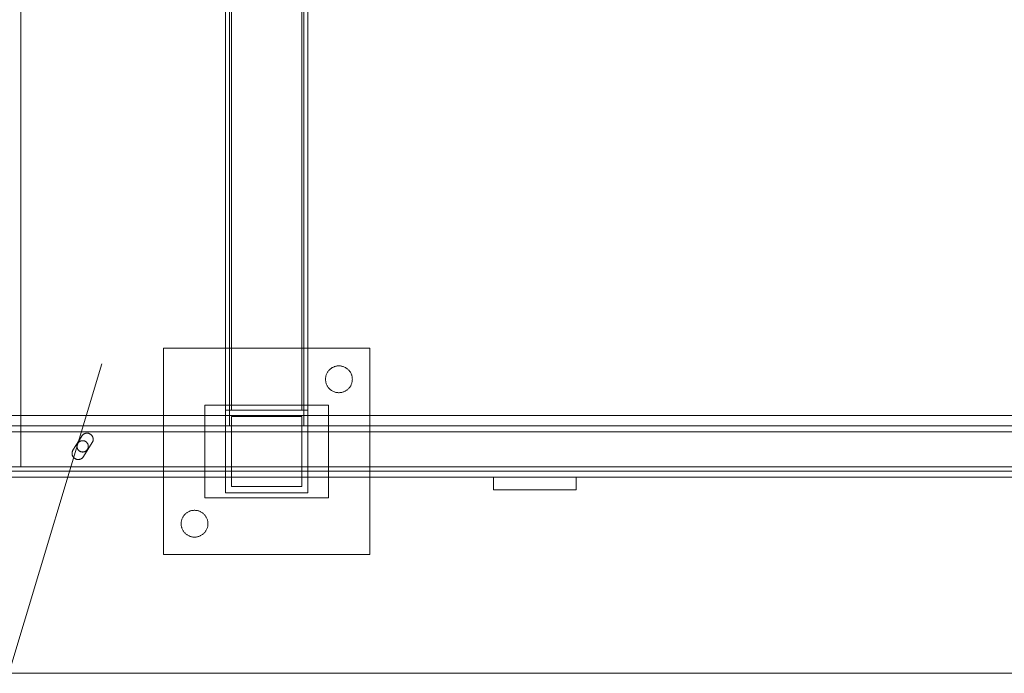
# Model space of a CAD drawing. Header units: millimetres. Extents: x -2233 to 61924, y -68080 to 6847.
# Tile 638 of 656: x 26100 to 26578, y -18305 to -17988. Entities that reach past the tile are written whole.
import ezdxf

# ---------------------------------------------------------------- set-up
doc = ezdxf.new("R2010")
doc.units = ezdxf.units.MM
doc.layers.add('COTAS_P', color=1, linetype='Continuous', lineweight=0)
doc.layers.add('superior_C05', color=7, linetype='Continuous', lineweight=0)
doc.dimstyles.new('R19_100', dxfattribs={"dimtxt": 250, "dimasz": 150, "dimexe": 150, "dimexo": 80, "dimgap": 100, "dimtad": 1, "dimtih": 1, "dimtoh": 1, "dimdsep": 46, "dimcen": 0.09, "dimadec": 0, "dimazin": 0, "dimtfac": 1, "dimtdec": 4, "dimtofl": 0, "dimtmove": 0, "dimatfit": 3, "dimfxl": 1, "dimtolj": 1, "dimtzin": 0, "dimarcsym": 0})

# ---------------------------------------------------------------- blocks, each defined once
blk = doc.blocks.new('DIM_R28_47')
at = {"layer": 'COTAS_P'}
for p, q in [((26095.07, -17655), (26050.07, -17805)), ((26795.07, -17655), (26095.07, -17655)), ((26095.07, -18305), (26095.07, -17655)), ((26095.07, -17655), (26140.07, -17805)), ((26095.07, -18305), (26050.07, -18155)), ((26095.07, -18305), (26140.07, -18155)), ((26795.07, -18305), (26095.07, -18305))]:
    blk.add_line(p, q, dxfattribs=at)
blk.add_text('650 P', height=250, rotation=90, dxfattribs=at).set_placement((25995.07, -17980))

msp = doc.modelspace()

# ---------------------------------------------------------------- linework, layer by layer
at = {"layer": 'superior_C05'}
for p, q in [((26100.817, -18205), (26100.817, -17755)), ((26200.067, -18185), (26200.067, -17775)), ((26202.067, -18185), (26202.067, -17775)), ((26238.067, -18185), (26238.067, -17775)), ((26240.067, -18185), (26240.067, -17775)), ((26200.067, -18177.5), (26200.067, -17782.5)), ((26203.067, -18177.5), (26203.067, -17782.5)), ((26237.067, -18177.5), (26237.067, -17782.5)), ((26240.067, -18177.5), (26240.067, -17782.5)), ((26170.067, -18247.5), (26170.067, -18147.5)), ((26170.067, -18147.5), (26270.067, -18147.5)), ((26270.067, -18247.5), (26270.067, -18147.5)), ((26253.621, -18156.163), (26253.307, -18156.243)), ((26253.939, -18156.099), (26253.621, -18156.163)), ((26254.259, -18156.05), (26253.939, -18156.099)), ((26254.582, -18156.018), (26254.259, -18156.05)), ((26254.905, -18156.002), (26254.582, -18156.018)), ((26255.23, -18156.002), (26254.905, -18156.002)), ((26255.553, -18156.018), (26255.23, -18156.002)), ((26255.876, -18156.05), (26255.553, -18156.018)), ((26256.196, -18156.099), (26255.876, -18156.05)), ((26256.514, -18156.163), (26256.196, -18156.099)), ((26256.828, -18156.243), (26256.514, -18156.163)), ((26248.768, -18160.896), (26248.696, -18161.212)), ((26248.856, -18160.584), (26248.768, -18160.896)), ((26248.959, -18160.277), (26248.856, -18160.584)), ((26249.078, -18159.975), (26248.959, -18160.277)), ((26249.211, -18159.68), (26249.078, -18159.975)), ((26249.359, -18159.391), (26249.211, -18159.68)), ((26249.521, -18159.111), (26249.359, -18159.391)), ((26249.697, -18158.838), (26249.521, -18159.111)), ((26249.886, -18158.575), (26249.697, -18158.838)), ((26250.088, -18158.322), (26249.886, -18158.575)), ((26250.303, -18158.079), (26250.088, -18158.322)), ((26250.529, -18157.847), (26250.303, -18158.079)), ((26250.767, -18157.626), (26250.529, -18157.847)), ((26251.015, -18157.418), (26250.767, -18157.626)), ((26251.273, -18157.222), (26251.015, -18157.418)), ((26251.541, -18157.04), (26251.273, -18157.222)), ((26251.817, -18156.871), (26251.541, -18157.04)), ((26252.102, -18156.716), (26251.817, -18156.871)), ((26252.394, -18156.575), (26252.102, -18156.716)), ((26252.693, -18156.449), (26252.394, -18156.575)), ((26252.997, -18156.338), (26252.693, -18156.449)), ((26253.307, -18156.243), (26252.997, -18156.338)), ((26257.138, -18156.338), (26256.828, -18156.243)), ((26257.442, -18156.449), (26257.138, -18156.338)), ((26257.741, -18156.575), (26257.442, -18156.449)), ((26258.033, -18156.716), (26257.741, -18156.575)), ((26258.317, -18156.871), (26258.033, -18156.716)), ((26258.594, -18157.04), (26258.317, -18156.871)), ((26258.862, -18157.222), (26258.594, -18157.04)), ((26259.12, -18157.418), (26258.862, -18157.222)), ((26259.368, -18157.626), (26259.12, -18157.418)), ((26259.606, -18157.847), (26259.368, -18157.626)), ((26259.832, -18158.079), (26259.606, -18157.847)), ((26260.047, -18158.322), (26259.832, -18158.079)), ((26260.249, -18158.575), (26260.047, -18158.322)), ((26260.438, -18158.838), (26260.249, -18158.575)), ((26260.614, -18159.111), (26260.438, -18158.838)), ((26260.776, -18159.391), (26260.614, -18159.111)), ((26260.924, -18159.68), (26260.776, -18159.391)), ((26261.057, -18159.975), (26260.924, -18159.68)), ((26261.175, -18160.277), (26261.057, -18159.975)), ((26261.279, -18160.584), (26261.175, -18160.277)), ((26261.366, -18160.896), (26261.279, -18160.584)), ((26261.439, -18161.212), (26261.366, -18160.896)), ((26248.576, -18162.176), (26248.567, -18162.5)), ((26248.567, -18162.5), (26248.576, -18162.824)), ((26248.6, -18161.853), (26248.576, -18162.176)), ((26248.576, -18162.824), (26248.6, -18163.147)), ((26248.64, -18161.531), (26248.6, -18161.853)), ((26248.6, -18163.147), (26248.64, -18163.469)), ((26248.696, -18161.212), (26248.64, -18161.531)), ((26248.64, -18163.469), (26248.696, -18163.788)), ((26248.696, -18163.788), (26248.768, -18164.104)), ((26248.768, -18164.104), (26248.856, -18164.416)), ((26248.856, -18164.416), (26248.959, -18164.723)), ((26248.959, -18164.723), (26249.078, -18165.025)), ((26249.078, -18165.025), (26249.211, -18165.32)), ((26249.211, -18165.32), (26249.359, -18165.609)), ((26249.359, -18165.609), (26249.521, -18165.889)), ((26260.614, -18165.889), (26260.776, -18165.609)), ((26260.776, -18165.609), (26260.924, -18165.32)), ((26260.924, -18165.32), (26261.057, -18165.025)), ((26261.057, -18165.025), (26261.175, -18164.723)), ((26261.175, -18164.723), (26261.279, -18164.416)), ((26261.279, -18164.416), (26261.366, -18164.104)), ((26261.366, -18164.104), (26261.439, -18163.788)), ((26261.495, -18161.531), (26261.439, -18161.212)), ((26261.439, -18163.788), (26261.495, -18163.469)), ((26261.535, -18161.853), (26261.495, -18161.531)), ((26261.495, -18163.469), (26261.535, -18163.147)), ((26261.559, -18162.176), (26261.535, -18161.853)), ((26261.535, -18163.147), (26261.559, -18162.824)), ((26261.567, -18162.5), (26261.559, -18162.176)), ((26261.567, -18162.5), (26261.559, -18162.824)), ((26249.521, -18165.889), (26249.697, -18166.162)), ((26249.697, -18166.162), (26249.886, -18166.425)), ((26249.886, -18166.425), (26250.088, -18166.678)), ((26250.088, -18166.678), (26250.303, -18166.921)), ((26250.303, -18166.921), (26250.529, -18167.153)), ((26250.529, -18167.153), (26250.767, -18167.374)), ((26250.767, -18167.374), (26251.015, -18167.582)), ((26251.015, -18167.582), (26251.273, -18167.778)), ((26251.273, -18167.778), (26251.541, -18167.96)), ((26251.541, -18167.96), (26251.817, -18168.129)), ((26251.817, -18168.129), (26252.102, -18168.284)), ((26252.102, -18168.284), (26252.394, -18168.425)), ((26252.394, -18168.425), (26252.693, -18168.551)), ((26252.693, -18168.551), (26252.997, -18168.662)), ((26252.997, -18168.662), (26253.307, -18168.757)), ((26253.307, -18168.757), (26253.621, -18168.837)), ((26253.621, -18168.837), (26253.939, -18168.901)), ((26253.939, -18168.901), (26254.259, -18168.95)), ((26254.259, -18168.95), (26254.582, -18168.982)), ((26254.582, -18168.982), (26254.905, -18168.998)), ((26254.905, -18168.998), (26255.23, -18168.998)), ((26255.23, -18168.998), (26255.553, -18168.982)), ((26255.553, -18168.982), (26255.876, -18168.95)), ((26255.876, -18168.95), (26256.196, -18168.901)), ((26256.196, -18168.901), (26256.514, -18168.837)), ((26256.514, -18168.837), (26256.828, -18168.757)), ((26256.828, -18168.757), (26257.138, -18168.662)), ((26257.138, -18168.662), (26257.442, -18168.551)), ((26257.442, -18168.551), (26257.741, -18168.425)), ((26257.741, -18168.425), (26258.033, -18168.284)), ((26258.033, -18168.284), (26258.317, -18168.129)), ((26258.317, -18168.129), (26258.594, -18167.96)), ((26258.594, -18167.96), (26258.862, -18167.778)), ((26258.862, -18167.778), (26259.12, -18167.582)), ((26259.12, -18167.582), (26259.368, -18167.374)), ((26259.368, -18167.374), (26259.606, -18167.153)), ((26259.606, -18167.153), (26259.832, -18166.921)), ((26259.832, -18166.921), (26260.047, -18166.678)), ((26260.047, -18166.678), (26260.249, -18166.425)), ((26260.249, -18166.425), (26260.438, -18166.162)), ((26260.438, -18166.162), (26260.614, -18165.889)), ((26190.067, -18220), (26190.067, -18175)), ((26190.067, -18175), (26250.067, -18175)), ((26250.067, -18220), (26250.067, -18175)), ((24250.067, -18180), (26750.067, -18180)), ((26200.067, -18217.5), (26200.067, -18177.5)), ((26200.067, -18177.5), (26240.067, -18177.5)), ((26203.067, -18177.5), (26237.067, -18177.5)), ((26240.067, -18217.5), (26240.067, -18177.5)), ((26330.123, -18180), (26330.074, -18180)), ((26330.223, -18180), (26330.123, -18180)), ((26330.371, -18180), (26330.223, -18180)), ((26330.569, -18180), (26330.371, -18180)), ((26330.815, -18180), (26330.569, -18180)), ((26331.109, -18180), (26330.815, -18180)), ((26331.45, -18180), (26331.109, -18180)), ((26331.837, -18180), (26331.45, -18180)), ((26332.27, -18180), (26331.837, -18180)), ((26332.747, -18180), (26332.27, -18180)), ((26333.267, -18180), (26332.747, -18180)), ((26333.829, -18180), (26333.267, -18180)), ((26334.431, -18180), (26333.829, -18180)), ((26335.072, -18180), (26334.431, -18180)), ((26335.75, -18180), (26335.072, -18180)), ((26336.464, -18180), (26335.75, -18180)), ((26337.212, -18180), (26336.464, -18180)), ((26337.991, -18180), (26337.212, -18180)), ((26338.801, -18180), (26337.991, -18180)), ((26339.639, -18180), (26338.801, -18180)), ((26340.502, -18180), (26339.639, -18180)), ((26341.39, -18180), (26340.502, -18180)), ((26342.299, -18180), (26341.39, -18180)), ((26343.227, -18180), (26342.299, -18180)), ((26344.172, -18180), (26343.227, -18180)), ((26345.132, -18180), (26344.172, -18180)), ((26346.105, -18180), (26345.132, -18180)), ((26347.087, -18180), (26346.105, -18180)), ((26348.076, -18180), (26347.087, -18180)), ((26349.071, -18180), (26348.076, -18180)), ((26350.067, -18180), (26349.071, -18180)), ((26350.067, -18180), (26351.064, -18180)), ((26351.064, -18180), (26352.059, -18180)), ((26352.059, -18180), (26353.048, -18180)), ((26353.048, -18180), (26354.03, -18180)), ((26354.03, -18180), (26355.003, -18180)), ((26355.003, -18180), (26355.963, -18180)), ((26355.963, -18180), (26356.908, -18180)), ((26356.908, -18180), (26357.836, -18180)), ((26357.836, -18180), (26358.745, -18180)), ((26358.745, -18180), (26359.633, -18180)), ((26359.633, -18180), (26360.496, -18180)), ((26360.496, -18180), (26361.334, -18180)), ((26361.334, -18180), (26362.144, -18180)), ((26362.144, -18180), (26362.923, -18180)), ((26362.923, -18180), (26363.671, -18180)), ((26363.671, -18180), (26364.385, -18180)), ((26364.385, -18180), (26365.063, -18180)), ((26365.063, -18180), (26365.704, -18180)), ((26365.704, -18180), (26366.306, -18180)), ((26366.306, -18180), (26366.868, -18180)), ((26366.868, -18180), (26367.388, -18180)), ((26367.388, -18180), (26367.865, -18180)), ((26367.865, -18180), (26368.298, -18180)), ((26368.298, -18180), (26368.685, -18180)), ((26368.685, -18180), (26369.026, -18180)), ((26369.026, -18180), (26369.32, -18180)), ((26369.32, -18180), (26369.566, -18180)), ((26369.566, -18180), (26369.764, -18180)), ((26369.764, -18180), (26369.912, -18180)), ((26369.912, -18180), (26370.012, -18180)), ((26370.012, -18180), (26370.061, -18180)), ((26203.067, -18214.5), (26203.067, -18180.5)), ((26203.067, -18180.5), (26237.067, -18180.5)), ((26237.067, -18214.5), (26237.067, -18180.5)), ((24310.067, -18185), (26690.067, -18185)), ((24310.067, -18188), (26690.067, -18188)), ((26130.765, -18189.547), (26130.665, -18189.658)), ((26130.87, -18189.442), (26130.765, -18189.547)), ((26130.98, -18189.342), (26130.87, -18189.442)), ((26131.095, -18189.247), (26130.98, -18189.342)), ((26131.215, -18189.158), (26131.095, -18189.247)), ((26131.339, -18189.076), (26131.215, -18189.158)), ((26131.467, -18188.999), (26131.339, -18189.076)), ((26131.598, -18188.929), (26131.467, -18188.999)), ((26131.733, -18188.866), (26131.598, -18188.929)), ((26131.871, -18188.809), (26131.733, -18188.866)), ((26132.011, -18188.759), (26131.871, -18188.809)), ((26132.154, -18188.717), (26132.011, -18188.759)), ((26132.298, -18188.681), (26132.154, -18188.717)), ((26132.444, -18188.653), (26132.298, -18188.681)), ((26132.592, -18188.632), (26132.444, -18188.653)), ((26132.74, -18188.618), (26132.592, -18188.632)), ((26132.889, -18188.612), (26132.74, -18188.618)), ((26133.038, -18188.613), (26132.889, -18188.612)), ((26133.187, -18188.621), (26133.038, -18188.613)), ((26133.335, -18188.637), (26133.187, -18188.621)), ((26133.482, -18188.66), (26133.335, -18188.637)), ((26133.628, -18188.69), (26133.482, -18188.66)), ((26133.772, -18188.728), (26133.628, -18188.69)), ((26133.914, -18188.773), (26133.772, -18188.728)), ((26134.053, -18188.824), (26133.914, -18188.773)), ((26134.19, -18188.883), (26134.053, -18188.824)), ((26134.324, -18188.948), (26134.19, -18188.883)), ((26134.455, -18189.02), (26134.324, -18188.948)), ((26134.581, -18189.098), (26134.455, -18189.02)), ((26134.704, -18189.183), (26134.581, -18189.098)), ((26134.822, -18189.273), (26134.704, -18189.183)), ((26134.936, -18189.369), (26134.822, -18189.273)), ((26135.045, -18189.471), (26134.936, -18189.369)), ((26135.148, -18189.578), (26135.045, -18189.471)), ((26200.067, -18185), (26240.067, -18185)), ((26202.067, -18185), (26238.067, -18185)), ((26126.151, -18196.795), (26130.401, -18190.017)), ((26128.153, -18194.321), (26128.122, -18194.455)), ((26128.19, -18194.189), (26128.153, -18194.321)), ((26128.233, -18194.059), (26128.19, -18194.189)), ((26128.283, -18193.932), (26128.233, -18194.059)), ((26128.34, -18193.807), (26128.283, -18193.932)), ((26128.402, -18193.685), (26128.34, -18193.807)), ((26128.471, -18193.566), (26128.402, -18193.685)), ((26128.545, -18193.451), (26128.471, -18193.566)), ((26128.625, -18193.34), (26128.545, -18193.451)), ((26128.711, -18193.232), (26128.625, -18193.34)), ((26128.802, -18193.13), (26128.711, -18193.232)), ((26128.897, -18193.031), (26128.802, -18193.13)), ((26128.998, -18192.938), (26128.897, -18193.031)), ((26129.103, -18192.85), (26128.998, -18192.938)), ((26129.212, -18192.767), (26129.103, -18192.85)), ((26129.325, -18192.69), (26129.212, -18192.767)), ((26129.442, -18192.618), (26129.325, -18192.69)), ((26129.563, -18192.553), (26129.442, -18192.618)), ((26129.686, -18192.493), (26129.563, -18192.553)), ((26129.813, -18192.44), (26129.686, -18192.493)), ((26129.942, -18192.393), (26129.813, -18192.44)), ((26130.073, -18192.353), (26129.942, -18192.393)), ((26130.206, -18192.319), (26130.073, -18192.353)), ((26130.34, -18192.292), (26130.206, -18192.319)), ((26130.476, -18192.271), (26130.34, -18192.292)), ((26130.401, -18190.017), (26130.483, -18189.893)), ((26130.612, -18192.258), (26130.476, -18192.271)), ((26130.571, -18189.773), (26130.483, -18189.893)), ((26130.665, -18189.658), (26130.571, -18189.773)), ((26130.749, -18192.251), (26130.612, -18192.258)), ((26130.886, -18192.251), (26130.749, -18192.251)), ((26131.023, -18192.258), (26130.886, -18192.251)), ((26131.159, -18192.271), (26131.023, -18192.258)), ((26131.295, -18192.292), (26131.159, -18192.271)), ((26131.234, -18199.983), (26135.484, -18193.205)), ((26131.429, -18192.319), (26131.295, -18192.292)), ((26131.562, -18192.353), (26131.429, -18192.319)), ((26131.693, -18192.393), (26131.562, -18192.353)), ((26131.822, -18192.44), (26131.693, -18192.393)), ((26131.949, -18192.493), (26131.822, -18192.44)), ((26132.072, -18192.553), (26131.949, -18192.493)), ((26132.192, -18192.618), (26132.072, -18192.553)), ((26132.309, -18192.69), (26132.192, -18192.618)), ((26132.423, -18192.767), (26132.309, -18192.69)), ((26132.532, -18192.85), (26132.423, -18192.767)), ((26132.637, -18192.938), (26132.532, -18192.85)), ((26132.738, -18193.031), (26132.637, -18192.938)), ((26132.833, -18193.13), (26132.738, -18193.031)), ((26132.924, -18193.232), (26132.833, -18193.13)), ((26133.01, -18193.34), (26132.924, -18193.232)), ((26133.09, -18193.451), (26133.01, -18193.34)), ((26133.164, -18193.566), (26133.09, -18193.451)), ((26133.233, -18193.685), (26133.164, -18193.566)), ((26133.295, -18193.807), (26133.233, -18193.685)), ((26133.352, -18193.932), (26133.295, -18193.807)), ((26133.402, -18194.059), (26133.352, -18193.932)), ((26133.445, -18194.189), (26133.402, -18194.059)), ((26133.482, -18194.321), (26133.445, -18194.189)), ((26133.513, -18194.455), (26133.482, -18194.321)), ((26135.247, -18189.69), (26135.148, -18189.578)), ((26135.339, -18189.807), (26135.247, -18189.69)), ((26135.426, -18189.928), (26135.339, -18189.807)), ((26135.506, -18190.053), (26135.426, -18189.928)), ((26135.484, -18193.205), (26135.556, -18193.085)), ((26135.58, -18190.182), (26135.506, -18190.053)), ((26135.556, -18193.085), (26135.622, -18192.961)), ((26135.648, -18190.315), (26135.58, -18190.182)), ((26135.622, -18192.961), (26135.682, -18192.835)), ((26135.709, -18190.451), (26135.648, -18190.315)), ((26135.682, -18192.835), (26135.736, -18192.705)), ((26135.763, -18190.589), (26135.709, -18190.451)), ((26135.736, -18192.705), (26135.784, -18192.574)), ((26135.81, -18190.731), (26135.763, -18190.589)), ((26135.784, -18192.574), (26135.826, -18192.44)), ((26135.85, -18190.874), (26135.81, -18190.731)), ((26135.826, -18192.44), (26135.861, -18192.305)), ((26135.883, -18191.019), (26135.85, -18190.874)), ((26135.861, -18192.305), (26135.89, -18192.168)), ((26135.909, -18191.166), (26135.883, -18191.019)), ((26135.89, -18192.168), (26135.913, -18192.03)), ((26135.928, -18191.314), (26135.909, -18191.166)), ((26135.913, -18192.03), (26135.929, -18191.891)), ((26135.939, -18191.462), (26135.928, -18191.314)), ((26135.929, -18191.891), (26135.939, -18191.751)), ((26135.942, -18191.611), (26135.939, -18191.462)), ((26135.942, -18191.611), (26135.939, -18191.751)), ((26125.698, -18198.205), (26125.693, -18198.354)), ((26125.693, -18198.354), (26125.695, -18198.504)), ((26125.695, -18198.504), (26125.704, -18198.653)), ((26125.711, -18198.056), (26125.698, -18198.205)), ((26125.704, -18198.653), (26125.721, -18198.802)), ((26125.731, -18197.908), (26125.711, -18198.056)), ((26125.721, -18198.802), (26125.745, -18198.949)), ((26125.759, -18197.761), (26125.731, -18197.908)), ((26125.745, -18198.949), (26125.777, -18199.096)), ((26125.794, -18197.615), (26125.759, -18197.761)), ((26125.777, -18199.096), (26125.816, -18199.24)), ((26125.836, -18197.472), (26125.794, -18197.615)), ((26125.885, -18197.33), (26125.836, -18197.472)), ((26125.942, -18197.192), (26125.885, -18197.33)), ((26126.005, -18197.056), (26125.942, -18197.192)), ((26126.075, -18196.924), (26126.005, -18197.056)), ((26126.151, -18196.795), (26126.075, -18196.924)), ((26128.071, -18194.863), (26128.067, -18195)), ((26128.067, -18195), (26128.071, -18195.137)), ((26128.081, -18194.726), (26128.071, -18194.863)), ((26128.071, -18195.137), (26128.081, -18195.274)), ((26128.098, -18194.59), (26128.081, -18194.726)), ((26128.081, -18195.274), (26128.098, -18195.41)), ((26128.122, -18194.455), (26128.098, -18194.59)), ((26128.098, -18195.41), (26128.122, -18195.545)), ((26128.122, -18195.545), (26128.153, -18195.679)), ((26128.153, -18195.679), (26128.19, -18195.811)), ((26128.19, -18195.811), (26128.233, -18195.941)), ((26128.233, -18195.941), (26128.283, -18196.068)), ((26128.283, -18196.068), (26128.34, -18196.193)), ((26128.34, -18196.193), (26128.402, -18196.315)), ((26128.402, -18196.315), (26128.471, -18196.434)), ((26128.471, -18196.434), (26128.545, -18196.549)), ((26128.545, -18196.549), (26128.625, -18196.66)), ((26128.625, -18196.66), (26128.711, -18196.768)), ((26128.711, -18196.768), (26128.802, -18196.87)), ((26128.802, -18196.87), (26128.897, -18196.969)), ((26128.897, -18196.969), (26128.998, -18197.062)), ((26128.998, -18197.062), (26129.103, -18197.15)), ((26129.103, -18197.15), (26129.212, -18197.233)), ((26129.212, -18197.233), (26129.325, -18197.31)), ((26129.325, -18197.31), (26129.442, -18197.382)), ((26129.442, -18197.382), (26129.563, -18197.447)), ((26129.563, -18197.447), (26129.686, -18197.507)), ((26129.686, -18197.507), (26129.813, -18197.56)), ((26129.813, -18197.56), (26129.942, -18197.607)), ((26129.942, -18197.607), (26130.073, -18197.647)), ((26130.073, -18197.647), (26130.206, -18197.681)), ((26130.206, -18197.681), (26130.34, -18197.708)), ((26130.34, -18197.708), (26130.476, -18197.729)), ((26130.476, -18197.729), (26130.612, -18197.742)), ((26130.612, -18197.742), (26130.749, -18197.749)), ((26130.749, -18197.749), (26130.886, -18197.749)), ((26130.886, -18197.749), (26131.023, -18197.742)), ((26131.023, -18197.742), (26131.159, -18197.729)), ((26131.159, -18197.729), (26131.295, -18197.708)), ((26131.295, -18197.708), (26131.429, -18197.681)), ((26131.429, -18197.681), (26131.562, -18197.647)), ((26131.562, -18197.647), (26131.693, -18197.607)), ((26131.693, -18197.607), (26131.822, -18197.56)), ((26131.822, -18197.56), (26131.949, -18197.507)), ((26131.949, -18197.507), (26132.072, -18197.447)), ((26132.072, -18197.447), (26132.192, -18197.382)), ((26132.192, -18197.382), (26132.309, -18197.31)), ((26132.309, -18197.31), (26132.423, -18197.233)), ((26132.423, -18197.233), (26132.532, -18197.15)), ((26132.532, -18197.15), (26132.637, -18197.062)), ((26132.637, -18197.062), (26132.738, -18196.969)), ((26132.738, -18196.969), (26132.833, -18196.87)), ((26132.833, -18196.87), (26132.924, -18196.768)), ((26132.924, -18196.768), (26133.01, -18196.66)), ((26133.01, -18196.66), (26133.09, -18196.549)), ((26133.09, -18196.549), (26133.164, -18196.434)), ((26133.164, -18196.434), (26133.233, -18196.315)), ((26133.233, -18196.315), (26133.295, -18196.193)), ((26133.295, -18196.193), (26133.352, -18196.068)), ((26133.352, -18196.068), (26133.402, -18195.941)), ((26133.402, -18195.941), (26133.445, -18195.811)), ((26133.445, -18195.811), (26133.482, -18195.679)), ((26133.482, -18195.679), (26133.513, -18195.545)), ((26133.537, -18194.59), (26133.513, -18194.455)), ((26133.513, -18195.545), (26133.537, -18195.41)), ((26133.554, -18194.726), (26133.537, -18194.59)), ((26133.537, -18195.41), (26133.554, -18195.274)), ((26133.564, -18194.863), (26133.554, -18194.726)), ((26133.554, -18195.274), (26133.564, -18195.137)), ((26133.567, -18195), (26133.564, -18194.863)), ((26133.567, -18195), (26133.564, -18195.137)), ((26125.816, -18199.24), (26125.862, -18199.382)), ((26125.862, -18199.382), (26125.915, -18199.522)), ((26125.915, -18199.522), (26125.975, -18199.659)), ((26125.975, -18199.659), (26126.042, -18199.793)), ((26126.042, -18199.793), (26126.115, -18199.924)), ((26126.115, -18199.924), (26126.195, -18200.05)), ((26126.195, -18200.05), (26126.28, -18200.173)), ((26126.28, -18200.173), (26126.372, -18200.291)), ((26126.372, -18200.291), (26126.47, -18200.404)), ((26126.47, -18200.404), (26126.573, -18200.512)), ((26126.573, -18200.512), (26126.682, -18200.615)), ((26126.682, -18200.615), (26126.795, -18200.713)), ((26126.795, -18200.713), (26126.913, -18200.804)), ((26126.913, -18200.804), (26127.036, -18200.89)), ((26127.036, -18200.89), (26127.163, -18200.969)), ((26127.163, -18200.969), (26127.293, -18201.043)), ((26127.293, -18201.043), (26127.427, -18201.109)), ((26127.427, -18201.109), (26127.564, -18201.169)), ((26127.564, -18201.169), (26127.704, -18201.221)), ((26127.704, -18201.221), (26127.847, -18201.267)), ((26127.847, -18201.267), (26127.991, -18201.306)), ((26127.991, -18201.306), (26128.138, -18201.337)), ((26128.138, -18201.337), (26128.285, -18201.361)), ((26128.285, -18201.361), (26128.434, -18201.378)), ((26128.434, -18201.378), (26128.583, -18201.387)), ((26128.583, -18201.387), (26128.733, -18201.389)), ((26128.733, -18201.389), (26128.882, -18201.383)), ((26128.882, -18201.383), (26129.031, -18201.37)), ((26129.031, -18201.37), (26129.179, -18201.349)), ((26129.179, -18201.349), (26129.326, -18201.321)), ((26129.326, -18201.321), (26129.472, -18201.286)), ((26129.472, -18201.286), (26129.615, -18201.243)), ((26129.615, -18201.243), (26129.756, -18201.194)), ((26129.756, -18201.194), (26129.895, -18201.137)), ((26129.895, -18201.137), (26130.03, -18201.074)), ((26130.03, -18201.074), (26130.162, -18201.004)), ((26130.162, -18201.004), (26130.291, -18200.928)), ((26130.291, -18200.928), (26130.416, -18200.845)), ((26130.416, -18200.845), (26130.536, -18200.756)), ((26130.536, -18200.756), (26130.652, -18200.661)), ((26130.652, -18200.661), (26130.762, -18200.56)), ((26130.762, -18200.56), (26130.868, -18200.455)), ((26130.868, -18200.455), (26130.968, -18200.344)), ((26130.968, -18200.344), (26131.063, -18200.228)), ((26131.063, -18200.228), (26131.152, -18200.107)), ((26131.152, -18200.107), (26131.234, -18199.983)), ((24300.067, -18205), (26700.067, -18205)), ((24310.067, -18205), (26690.067, -18205)), ((24310.067, -18207), (26690.067, -18207)), ((26100.817, -18205), (26700.067, -18205)), ((24310.067, -18210), (26690.067, -18210)), ((26330.067, -18216), (26330.067, -18210)), ((26330.067, -18210), (26370.067, -18210)), ((26342.09, -18210), (26342.07, -18210)), ((26342.13, -18210), (26342.09, -18210)), ((26342.189, -18210), (26342.13, -18210)), ((26342.268, -18210), (26342.189, -18210)), ((26342.366, -18210), (26342.268, -18210)), ((26342.484, -18210), (26342.366, -18210)), ((26342.62, -18210), (26342.484, -18210)), ((26342.775, -18210), (26342.62, -18210)), ((26342.949, -18210), (26342.775, -18210)), ((26343.139, -18210), (26342.949, -18210)), ((26343.347, -18210), (26343.139, -18210)), ((26343.572, -18210), (26343.347, -18210)), ((26343.813, -18210), (26343.572, -18210)), ((26344.069, -18210), (26343.813, -18210)), ((26344.341, -18210), (26344.069, -18210)), ((26344.626, -18210), (26344.341, -18210)), ((26344.925, -18210), (26344.626, -18210)), ((26345.237, -18210), (26344.925, -18210)), ((26345.561, -18210), (26345.237, -18210)), ((26345.896, -18210), (26345.561, -18210)), ((26345.58, -18210), (26345.569, -18210)), ((26345.602, -18210), (26345.58, -18210)), ((26345.636, -18210), (26345.602, -18210)), ((26345.68, -18210), (26345.636, -18210)), ((26345.736, -18210), (26345.68, -18210)), ((26345.802, -18210), (26345.736, -18210)), ((26345.879, -18210), (26345.802, -18210)), ((26345.966, -18210), (26345.879, -18210)), ((26346.241, -18210), (26345.896, -18210)), ((26346.063, -18210), (26345.966, -18210)), ((26346.17, -18210), (26346.063, -18210)), ((26346.287, -18210), (26346.17, -18210)), ((26346.596, -18210), (26346.241, -18210)), ((26346.414, -18210), (26346.287, -18210)), ((26346.549, -18210), (26346.414, -18210)), ((26346.693, -18210), (26346.549, -18210)), ((26346.96, -18210), (26346.596, -18210)), ((26346.846, -18210), (26346.693, -18210)), ((26347.007, -18210), (26346.846, -18210)), ((26347.331, -18210), (26346.96, -18210)), ((26347.175, -18210), (26347.007, -18210)), ((26347.35, -18210), (26347.175, -18210)), ((26347.709, -18210), (26347.331, -18210)), ((26347.533, -18210), (26347.35, -18210)), ((26347.721, -18210), (26347.533, -18210)), ((26348.093, -18210), (26347.709, -18210)), ((26347.915, -18210), (26347.721, -18210)), ((26348.115, -18210), (26347.915, -18210)), ((26348.482, -18210), (26348.093, -18210)), ((26348.32, -18210), (26348.115, -18210)), ((26348.528, -18210), (26348.32, -18210)), ((26348.875, -18210), (26348.482, -18210)), ((26348.741, -18210), (26348.528, -18210)), ((26348.957, -18210), (26348.741, -18210)), ((26349.271, -18210), (26348.875, -18210)), ((26349.176, -18210), (26348.957, -18210)), ((26349.397, -18210), (26349.176, -18210)), ((26349.669, -18210), (26349.271, -18210)), ((26349.619, -18210), (26349.397, -18210)), ((26349.843, -18210), (26349.619, -18210)), ((26350.067, -18210), (26349.669, -18210)), ((26350.067, -18210), (26349.843, -18210)), ((26350.292, -18210), (26350.067, -18210)), ((26350.067, -18210), (26350.466, -18210)), ((26350.516, -18210), (26350.292, -18210)), ((26350.466, -18210), (26350.864, -18210)), ((26350.738, -18210), (26350.516, -18210)), ((26350.959, -18210), (26350.738, -18210)), ((26350.864, -18210), (26351.26, -18210)), ((26351.178, -18210), (26350.959, -18210)), ((26351.394, -18210), (26351.178, -18210)), ((26351.26, -18210), (26351.653, -18210)), ((26351.607, -18210), (26351.394, -18210)), ((26351.815, -18210), (26351.607, -18210)), ((26351.653, -18210), (26352.042, -18210)), ((26352.02, -18210), (26351.815, -18210)), ((26352.22, -18210), (26352.02, -18210)), ((26352.042, -18210), (26352.426, -18210)), ((26352.414, -18210), (26352.22, -18210)), ((26352.602, -18210), (26352.414, -18210)), ((26352.426, -18210), (26352.804, -18210)), ((26352.785, -18210), (26352.602, -18210)), ((26352.96, -18210), (26352.785, -18210)), ((26352.804, -18210), (26353.175, -18210)), ((26353.128, -18210), (26352.96, -18210)), ((26353.289, -18210), (26353.128, -18210)), ((26353.175, -18210), (26353.539, -18210)), ((26353.442, -18210), (26353.289, -18210)), ((26353.586, -18210), (26353.442, -18210)), ((26353.539, -18210), (26353.894, -18210)), ((26353.721, -18210), (26353.586, -18210)), ((26353.848, -18210), (26353.721, -18210)), ((26353.965, -18210), (26353.848, -18210)), ((26353.894, -18210), (26354.239, -18210)), ((26354.072, -18210), (26353.965, -18210)), ((26354.169, -18210), (26354.072, -18210)), ((26354.256, -18210), (26354.169, -18210)), ((26354.239, -18210), (26354.574, -18210)), ((26354.333, -18210), (26354.256, -18210)), ((26354.399, -18210), (26354.333, -18210)), ((26354.455, -18210), (26354.399, -18210)), ((26354.499, -18210), (26354.455, -18210)), ((26354.533, -18210), (26354.499, -18210)), ((26354.555, -18210), (26354.533, -18210)), ((26354.566, -18210), (26354.555, -18210)), ((26354.574, -18210), (26354.898, -18210)), ((26354.898, -18210), (26355.21, -18210)), ((26355.21, -18210), (26355.509, -18210)), ((26355.509, -18210), (26355.794, -18210)), ((26355.794, -18210), (26356.066, -18210)), ((26356.066, -18210), (26356.322, -18210)), ((26356.322, -18210), (26356.563, -18210)), ((26356.563, -18210), (26356.788, -18210)), ((26356.788, -18210), (26356.996, -18210)), ((26356.996, -18210), (26357.186, -18210)), ((26357.186, -18210), (26357.36, -18210)), ((26357.36, -18210), (26357.514, -18210)), ((26357.514, -18210), (26357.651, -18210)), ((26357.651, -18210), (26357.768, -18210)), ((26357.768, -18210), (26357.867, -18210)), ((26357.867, -18210), (26357.946, -18210)), ((26357.946, -18210), (26358.005, -18210)), ((26358.005, -18210), (26358.045, -18210)), ((26358.045, -18210), (26358.065, -18210)), ((26370.067, -18216), (26370.067, -18210)), ((26200.067, -18217.5), (26240.067, -18217.5)), ((26237.067, -18214.5), (26203.067, -18214.5)), ((26330.067, -18216), (26370.067, -18216)), ((26345.58, -18216), (26345.569, -18216)), ((26345.602, -18216), (26345.58, -18216)), ((26345.636, -18216), (26345.602, -18216)), ((26345.68, -18216), (26345.636, -18216)), ((26345.736, -18216), (26345.68, -18216)), ((26345.802, -18216), (26345.736, -18216)), ((26345.879, -18216), (26345.802, -18216)), ((26345.966, -18216), (26345.879, -18216)), ((26346.063, -18216), (26345.966, -18216)), ((26346.17, -18216), (26346.063, -18216)), ((26346.287, -18216), (26346.17, -18216)), ((26346.414, -18216), (26346.287, -18216)), ((26346.549, -18216), (26346.414, -18216)), ((26346.693, -18216), (26346.549, -18216)), ((26346.846, -18216), (26346.693, -18216)), ((26347.007, -18216), (26346.846, -18216)), ((26347.175, -18216), (26347.007, -18216)), ((26347.35, -18216), (26347.175, -18216)), ((26347.533, -18216), (26347.35, -18216)), ((26347.721, -18216), (26347.533, -18216)), ((26347.915, -18216), (26347.721, -18216)), ((26348.115, -18216), (26347.915, -18216)), ((26348.32, -18216), (26348.115, -18216)), ((26348.528, -18216), (26348.32, -18216)), ((26348.741, -18216), (26348.528, -18216)), ((26348.957, -18216), (26348.741, -18216)), ((26349.176, -18216), (26348.957, -18216)), ((26349.397, -18216), (26349.176, -18216)), ((26349.619, -18216), (26349.397, -18216)), ((26349.843, -18216), (26349.619, -18216)), ((26350.067, -18216), (26349.843, -18216)), ((26350.292, -18216), (26350.067, -18216)), ((26350.516, -18216), (26350.292, -18216)), ((26350.738, -18216), (26350.516, -18216)), ((26350.959, -18216), (26350.738, -18216)), ((26351.178, -18216), (26350.959, -18216)), ((26351.394, -18216), (26351.178, -18216)), ((26351.607, -18216), (26351.394, -18216)), ((26351.815, -18216), (26351.607, -18216)), ((26352.02, -18216), (26351.815, -18216)), ((26352.22, -18216), (26352.02, -18216)), ((26352.414, -18216), (26352.22, -18216)), ((26352.602, -18216), (26352.414, -18216)), ((26352.785, -18216), (26352.602, -18216)), ((26352.96, -18216), (26352.785, -18216)), ((26353.128, -18216), (26352.96, -18216)), ((26353.289, -18216), (26353.128, -18216)), ((26353.442, -18216), (26353.289, -18216)), ((26353.586, -18216), (26353.442, -18216)), ((26353.721, -18216), (26353.586, -18216)), ((26353.848, -18216), (26353.721, -18216)), ((26353.965, -18216), (26353.848, -18216)), ((26354.072, -18216), (26353.965, -18216)), ((26354.169, -18216), (26354.072, -18216)), ((26354.256, -18216), (26354.169, -18216)), ((26354.333, -18216), (26354.256, -18216)), ((26354.399, -18216), (26354.333, -18216)), ((26354.455, -18216), (26354.399, -18216)), ((26354.499, -18216), (26354.455, -18216)), ((26354.533, -18216), (26354.499, -18216)), ((26354.555, -18216), (26354.533, -18216)), ((26354.566, -18216), (26354.555, -18216)), ((26190.067, -18220), (26250.067, -18220)), ((26180.767, -18227.626), (26180.529, -18227.847)), ((26181.015, -18227.418), (26180.767, -18227.626)), ((26181.273, -18227.222), (26181.015, -18227.418)), ((26181.541, -18227.04), (26181.273, -18227.222)), ((26181.817, -18226.871), (26181.541, -18227.04)), ((26182.102, -18226.716), (26181.817, -18226.871)), ((26182.394, -18226.575), (26182.102, -18226.716)), ((26182.693, -18226.449), (26182.394, -18226.575)), ((26182.997, -18226.338), (26182.693, -18226.449)), ((26183.307, -18226.243), (26182.997, -18226.338)), ((26183.621, -18226.163), (26183.307, -18226.243)), ((26183.939, -18226.099), (26183.621, -18226.163)), ((26184.259, -18226.05), (26183.939, -18226.099)), ((26184.582, -18226.018), (26184.259, -18226.05)), ((26184.905, -18226.002), (26184.582, -18226.018)), ((26185.23, -18226.002), (26184.905, -18226.002)), ((26185.553, -18226.018), (26185.23, -18226.002)), ((26185.876, -18226.05), (26185.553, -18226.018)), ((26186.196, -18226.099), (26185.876, -18226.05)), ((26186.514, -18226.163), (26186.196, -18226.099)), ((26186.828, -18226.243), (26186.514, -18226.163)), ((26187.138, -18226.338), (26186.828, -18226.243)), ((26187.442, -18226.449), (26187.138, -18226.338)), ((26187.741, -18226.575), (26187.442, -18226.449)), ((26188.033, -18226.716), (26187.741, -18226.575)), ((26188.317, -18226.871), (26188.033, -18226.716)), ((26188.594, -18227.04), (26188.317, -18226.871)), ((26188.862, -18227.222), (26188.594, -18227.04)), ((26189.12, -18227.418), (26188.862, -18227.222)), ((26189.368, -18227.626), (26189.12, -18227.418)), ((26189.606, -18227.847), (26189.368, -18227.626)), ((26178.576, -18232.176), (26178.567, -18232.5)), ((26178.567, -18232.5), (26178.576, -18232.824)), ((26178.6, -18231.853), (26178.576, -18232.176)), ((26178.64, -18231.531), (26178.6, -18231.853)), ((26178.696, -18231.212), (26178.64, -18231.531)), ((26178.768, -18230.896), (26178.696, -18231.212)), ((26178.856, -18230.584), (26178.768, -18230.896)), ((26178.959, -18230.277), (26178.856, -18230.584)), ((26179.078, -18229.975), (26178.959, -18230.277)), ((26179.211, -18229.68), (26179.078, -18229.975)), ((26179.359, -18229.391), (26179.211, -18229.68)), ((26179.521, -18229.111), (26179.359, -18229.391)), ((26179.697, -18228.838), (26179.521, -18229.111)), ((26179.886, -18228.575), (26179.697, -18228.838)), ((26180.088, -18228.322), (26179.886, -18228.575)), ((26180.303, -18228.079), (26180.088, -18228.322)), ((26180.529, -18227.847), (26180.303, -18228.079)), ((26189.832, -18228.079), (26189.606, -18227.847)), ((26190.047, -18228.322), (26189.832, -18228.079)), ((26190.249, -18228.575), (26190.047, -18228.322)), ((26190.438, -18228.838), (26190.249, -18228.575)), ((26190.614, -18229.111), (26190.438, -18228.838)), ((26190.776, -18229.391), (26190.614, -18229.111)), ((26190.924, -18229.68), (26190.776, -18229.391)), ((26191.057, -18229.975), (26190.924, -18229.68)), ((26191.175, -18230.277), (26191.057, -18229.975)), ((26191.279, -18230.584), (26191.175, -18230.277)), ((26191.366, -18230.896), (26191.279, -18230.584)), ((26191.439, -18231.212), (26191.366, -18230.896)), ((26191.495, -18231.531), (26191.439, -18231.212)), ((26191.535, -18231.853), (26191.495, -18231.531)), ((26191.559, -18232.176), (26191.535, -18231.853)), ((26191.567, -18232.5), (26191.559, -18232.176)), ((26191.567, -18232.5), (26191.559, -18232.824)), ((26178.576, -18232.824), (26178.6, -18233.147)), ((26178.6, -18233.147), (26178.64, -18233.469)), ((26178.64, -18233.469), (26178.696, -18233.788)), ((26178.696, -18233.788), (26178.768, -18234.104)), ((26178.768, -18234.104), (26178.856, -18234.416)), ((26178.856, -18234.416), (26178.959, -18234.723)), ((26178.959, -18234.723), (26179.078, -18235.025)), ((26179.078, -18235.025), (26179.211, -18235.32)), ((26179.211, -18235.32), (26179.359, -18235.609)), ((26179.359, -18235.609), (26179.521, -18235.889)), ((26179.521, -18235.889), (26179.697, -18236.162)), ((26179.697, -18236.162), (26179.886, -18236.425)), ((26179.886, -18236.425), (26180.088, -18236.678)), ((26180.088, -18236.678), (26180.303, -18236.921)), ((26180.303, -18236.921), (26180.529, -18237.153)), ((26180.529, -18237.153), (26180.767, -18237.374)), ((26189.368, -18237.374), (26189.606, -18237.153)), ((26189.606, -18237.153), (26189.832, -18236.921)), ((26189.832, -18236.921), (26190.047, -18236.678)), ((26190.047, -18236.678), (26190.249, -18236.425)), ((26190.249, -18236.425), (26190.438, -18236.162)), ((26190.438, -18236.162), (26190.614, -18235.889)), ((26190.614, -18235.889), (26190.776, -18235.609)), ((26190.776, -18235.609), (26190.924, -18235.32)), ((26190.924, -18235.32), (26191.057, -18235.025)), ((26191.057, -18235.025), (26191.175, -18234.723)), ((26191.175, -18234.723), (26191.279, -18234.416)), ((26191.279, -18234.416), (26191.366, -18234.104)), ((26191.366, -18234.104), (26191.439, -18233.788)), ((26191.439, -18233.788), (26191.495, -18233.469)), ((26191.495, -18233.469), (26191.535, -18233.147)), ((26191.535, -18233.147), (26191.559, -18232.824)), ((26180.767, -18237.374), (26181.015, -18237.582)), ((26181.015, -18237.582), (26181.273, -18237.778)), ((26181.273, -18237.778), (26181.541, -18237.96)), ((26181.541, -18237.96), (26181.817, -18238.129)), ((26181.817, -18238.129), (26182.102, -18238.284)), ((26182.102, -18238.284), (26182.394, -18238.425)), ((26182.394, -18238.425), (26182.693, -18238.551)), ((26182.693, -18238.551), (26182.997, -18238.662)), ((26182.997, -18238.662), (26183.307, -18238.757)), ((26183.307, -18238.757), (26183.621, -18238.837)), ((26183.621, -18238.837), (26183.939, -18238.901)), ((26183.939, -18238.901), (26184.259, -18238.95)), ((26184.259, -18238.95), (26184.582, -18238.982)), ((26184.582, -18238.982), (26184.905, -18238.998)), ((26184.905, -18238.998), (26185.23, -18238.998)), ((26185.23, -18238.998), (26185.553, -18238.982)), ((26185.553, -18238.982), (26185.876, -18238.95)), ((26185.876, -18238.95), (26186.196, -18238.901)), ((26186.196, -18238.901), (26186.514, -18238.837)), ((26186.514, -18238.837), (26186.828, -18238.757)), ((26186.828, -18238.757), (26187.138, -18238.662)), ((26187.138, -18238.662), (26187.442, -18238.551)), ((26187.442, -18238.551), (26187.741, -18238.425)), ((26187.741, -18238.425), (26188.033, -18238.284)), ((26188.033, -18238.284), (26188.317, -18238.129)), ((26188.317, -18238.129), (26188.594, -18237.96)), ((26188.594, -18237.96), (26188.862, -18237.778)), ((26188.862, -18237.778), (26189.12, -18237.582)), ((26189.12, -18237.582), (26189.368, -18237.374)), ((26170.067, -18247.5), (26270.067, -18247.5))]:
    msp.add_line(p, q, dxfattribs=at)

# ---------------------------------------------------------------- dimensions: what is measured, and where the dimension line sits
at = {"layer": 'COTAS_P'}
dim = msp.add_aligned_dim(p1=(26795.067, -18305), p2=(26795.067, -17655), distance=700, text='<> P', dimstyle='R19_100', dxfattribs=at)
dim.commit()
dim.dimension.update_dxf_attribs({"geometry": 'DIM_R28_47', "text_midpoint": (26095.067, -17980)})

doc.saveas('drawing.dxf')
